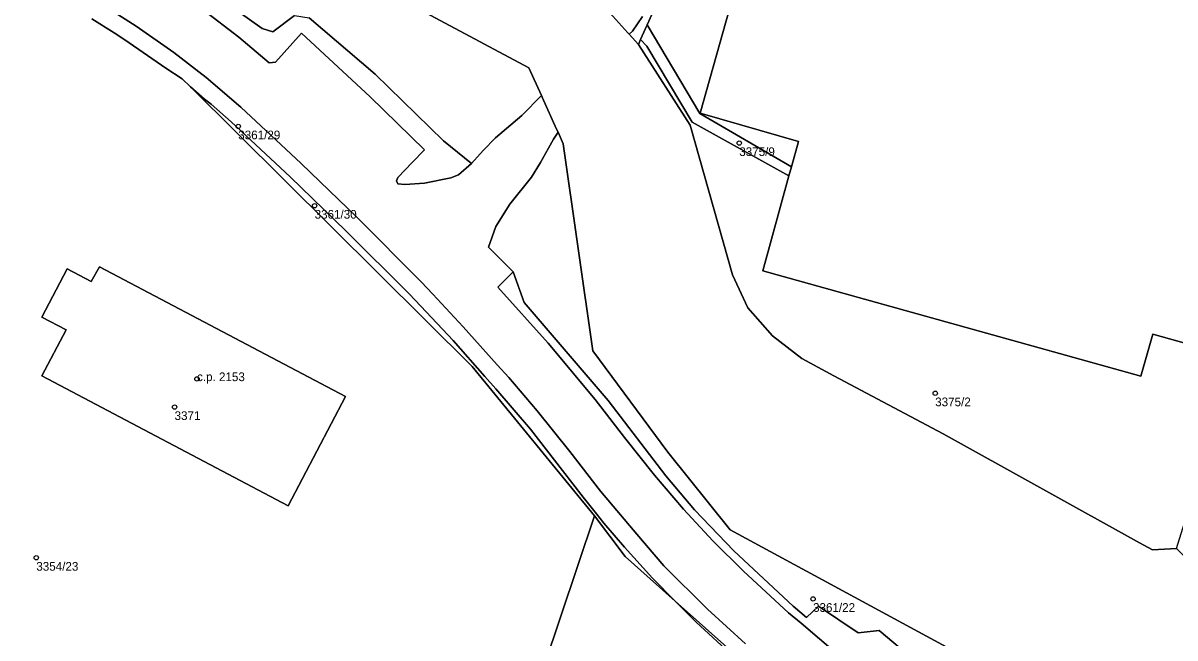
# Model space of a CAD drawing. Extents: x -878211 to -870363, y -1058464 to -1052522.
# Drawn here: x -875212.1 to -875079.7, y -1055964.6 to -1055893.9 of the extents above; entities that cross this region are included whole.
import ezdxf

# ---------------------------------------------------------------- set-up
doc = ezdxf.new("R2010")
doc.units = 0
for name, color, linetype in [('Vrstva 50', 7, 'Continuous'), ('Vrstva 51', 7, 'Continuous'), ('Vrstva 52', 7, 'Continuous')]:
    doc.layers.add(name, color=color, linetype=linetype)

msp = doc.modelspace()

# ---------------------------------------------------------------- linework, layer by layer
at = {"layer": 'Vrstva 50'}
for centre in [(-875187.41, -1055905.76994), (-875129.82, -1055907.68994), (-875178.63, -1055914.88994), (-875192.15, -1055934.79994), (-875107.3, -1055936.44994), (-875194.73, -1055938.02994), (-875210.62, -1055955.34994), (-875121.34, -1055960.07994)]:
    msp.add_circle(centre, 0.25, dxfattribs=at)
at = {"layer": 'Vrstva 51'}
for points in [[(-875116.05, -1055847.22), (-875118.4, -1055848.83), (-875119.25, -1055849.41), (-875121.65, -1055852.41), (-875131.11, -1055873.42), (-875140.39, -1055894.09), (-875134.36, -1055904.28), (-875123.82, -1055910.41), (-875123.03, -1055907.5), (-875134.3, -1055904.27), (-875123.11, -1055864.5), (-875120.72, -1055865.17), (-875119.97, -1055862.54), (-875119.71, -1055862.63), (-875116.24, -1055850.5), (-875113.39, -1055851.34), (-875112.16, -1055847.03)], [(-875154, -1055899.05), (-875169.29, -1055890.84), (-875213.42, -1055875.55), (-875227.09, -1055870.36), (-875210.75, -1055877.52), (-875199.25, -1055884.41), (-875189.94, -1055890.72), (-875184.67, -1055894.54), (-875183.42, -1055894.92), (-875180.95, -1055893.01), (-875179.24, -1055893.29), (-875171.69, -1055899.76), (-875163.8, -1055907.44), (-875160.61, -1055910.04), (-875159.26, -1055908.53), (-875157.84, -1055907.09), (-875154.8, -1055904.54), (-875152.56, -1055902.24)], [(-875134.36, -1055904.28), (-875140.39, -1055894.09), (-875141.16, -1055895.8), (-875140.43, -1055896.54), (-875135.22, -1055905.28), (-875124.11, -1055911.45), (-875123.82, -1055910.41)], [(-875141.16, -1055895.8), (-875141.41, -1055896.36), (-875135.47, -1055905.63), (-875130.6, -1055922.83), (-875128.82, -1055926.64), (-875125.99, -1055929.83), (-875122.63, -1055932.45), (-875118.96, -1055934.43), (-875106.37, -1055941.12), (-875083.8, -1055953.62), (-875082.34, -1055954.43), (-875079.57, -1055954.29), (-875072.7, -1055932.34), (-875082.27, -1055929.65), (-875083.66, -1055934.48), (-875127.1, -1055922.39), (-875124.11, -1055911.45), (-875135.22, -1055905.28), (-875140.43, -1055896.54)], [(-875192.9, -1055901.24), (-875160.52, -1055933.38), (-875146.47, -1055950.54), (-875142.94, -1055955.2), (-875137.18, -1055960.33), (-875139.79, -1055957.71), (-875143.02, -1055954.14), (-875145.37, -1055951.36), (-875146.22, -1055950.31), (-875147.76, -1055948.39), (-875150.14, -1055945.32), (-875153.82, -1055940.57), (-875157.79, -1055935.93), (-875159.07, -1055934.5), (-875162.71, -1055930.37), (-875166.42, -1055926.43), (-875167.78, -1055925.01), (-875175.03, -1055917.78), (-875181.45, -1055911.56), (-875188.23, -1055905.26), (-875190.54, -1055903.21), (-875191.29, -1055902.64)], [(-875207.06, -1055922.14), (-875209.98, -1055927.69), (-875207.2, -1055929.17), (-875209.98, -1055934.46), (-875181.68, -1055949.37), (-875175.07, -1055936.83), (-875203.37, -1055921.9), (-875204.3, -1055923.6)], [(-875207.06, -1055922.14), (-875204.3, -1055923.6), (-875203.37, -1055921.9), (-875175.07, -1055936.83), (-875181.68, -1055949.37), (-875209.98, -1055934.46), (-875207.2, -1055929.17), (-875209.98, -1055927.69)]]:
    msp.add_lwpolyline(points, close=True, dxfattribs=at)
for points in [[(-875123.11, -1055864.5), (-875134.3, -1055904.27), (-875123.03, -1055907.5), (-875123.82, -1055910.41), (-875124.11, -1055911.45), (-875127.1, -1055922.39), (-875083.66, -1055934.48), (-875082.27, -1055929.65), (-875072.7, -1055932.34), (-875065.81, -1055907.59), (-875061.91, -1055908.73), (-875058.68, -1055897.12), (-875062.62, -1055895.94), (-875055.58, -1055870.85)], [(-875140.95, -1055893.14), (-875142.1, -1055894.84), (-875142.46, -1055895.19), (-875141.41, -1055896.36), (-875141.16, -1055895.8), (-875140.39, -1055894.09), (-875131.11, -1055873.42)], [(-875180.95, -1055893.01), (-875183.42, -1055894.92), (-875184.67, -1055894.54), (-875189.94, -1055890.72)], [(-875169.29, -1055890.84), (-875154, -1055899.05), (-875152.56, -1055902.24), (-875152.47, -1055902.43), (-875150.81, -1055906.09), (-875150.65, -1055906.45), (-875150.05, -1055907.78), (-875146.67, -1055931.58), (-875138.05, -1055943.23), (-875130.88, -1055952.14), (-875095.83, -1055971.1), (-875096.99, -1055973.45), (-875095.49, -1055974.64), (-875093.88, -1055972.52), (-875065.92, -1055988.26), (-875041.29, -1056016.74), (-875008.17, -1056038.77), (-875002, -1056042.88)], [(-875203.36, -1055891.59), (-875199.15, -1055894.26), (-875194.8, -1055897.29), (-875191.1, -1055900.14), (-875187.11, -1055903.58), (-875180.17, -1055910.05), (-875173.74, -1055916.23), (-875166.38, -1055923.62), (-875165.06, -1055925.06), (-875161.55, -1055928.82), (-875157.63, -1055933.17), (-875156.29, -1055934.63), (-875153.04, -1055938.46), (-875149.3, -1055943.14), (-875145.77, -1055947.7), (-875141.6, -1055952.64), (-875138.49, -1055956.26), (-875133.46, -1055961.25), (-875129.11, -1055965.23)], [(-875129.11, -1055965.23), (-875133.46, -1055961.25), (-875138.49, -1055956.26), (-875141.6, -1055952.64), (-875145.77, -1055947.7), (-875149.3, -1055943.14), (-875153.04, -1055938.46), (-875156.29, -1055934.63), (-875157.63, -1055933.17), (-875161.55, -1055928.82), (-875165.06, -1055925.06), (-875166.38, -1055923.62), (-875173.74, -1055916.23), (-875180.17, -1055910.05), (-875187.11, -1055903.58), (-875191.1, -1055900.14), (-875194.8, -1055897.29), (-875199.15, -1055894.26), (-875203.36, -1055891.59)], [(-875162.09, -1055911.33), (-875162.96, -1055911.67), (-875165.99, -1055912.28), (-875168.25, -1055912.45), (-875169.08, -1055912.37), (-875169.22, -1055912.03), (-875169.05, -1055911.65), (-875167.42, -1055909.94), (-875166.01, -1055908.48), (-875172.25, -1055902.38), (-875180.13, -1055895.04), (-875183.13, -1055898.4), (-875183.49, -1055898.43), (-875183.84, -1055898.45), (-875187.36, -1055895.53), (-875191.44, -1055892.36)], [(-875191.44, -1055892.36), (-875187.36, -1055895.53), (-875183.84, -1055898.45), (-875183.49, -1055898.43), (-875183.13, -1055898.4), (-875180.13, -1055895.04), (-875172.25, -1055902.38), (-875166.01, -1055908.48), (-875167.42, -1055909.94), (-875169.05, -1055911.65), (-875169.22, -1055912.03), (-875169.08, -1055912.37), (-875168.25, -1055912.45), (-875165.99, -1055912.28), (-875162.96, -1055911.67), (-875162.09, -1055911.33), (-875160.61, -1055910.04), (-875163.8, -1055907.44), (-875171.69, -1055899.76), (-875179.24, -1055893.29)], [(-874998.56, -1056018.11), (-875016.09, -1056018.75), (-875024.49, -1056005.41), (-875063.64, -1055969.91), (-875079.57, -1055954.29), (-875082.34, -1055954.43), (-875083.8, -1055953.62), (-875106.37, -1055941.12), (-875118.96, -1055934.43), (-875122.63, -1055932.45), (-875125.99, -1055929.83), (-875128.82, -1055926.64), (-875130.6, -1055922.83), (-875135.47, -1055905.63), (-875141.41, -1055896.36), (-875142.46, -1055895.19), (-875142.62, -1055895.02), (-875145.04, -1055892.35)], [(-875145.04, -1055892.35), (-875142.62, -1055895.02), (-875142.46, -1055895.19), (-875142.1, -1055894.84), (-875140.95, -1055893.14)], [(-875248.11, -1055892.64), (-875242.56, -1055895.35), (-875241.49, -1055895.93), (-875217.07, -1055926.49), (-875232.05, -1055935.26), (-875233.53, -1055936.86), (-875235.59, -1055966.19), (-875233.23, -1055966.76), (-875207.28, -1055968.65), (-875157.17, -1055972.64), (-875154.19, -1055973.6), (-875146.47, -1055950.54), (-875160.52, -1055933.38), (-875192.9, -1055901.24), (-875193.86, -1055900.29), (-875195.72, -1055899.09), (-875200.44, -1055895.81), (-875201.68, -1055895.02), (-875204.22, -1055893.41)], [(-875204.22, -1055893.41), (-875201.68, -1055895.02), (-875200.44, -1055895.81), (-875195.72, -1055899.09), (-875193.86, -1055900.29), (-875192.9, -1055901.24), (-875191.29, -1055902.64), (-875190.54, -1055903.21), (-875188.23, -1055905.26), (-875181.45, -1055911.56), (-875175.03, -1055917.78), (-875167.78, -1055925.01), (-875166.42, -1055926.43), (-875162.71, -1055930.37), (-875159.07, -1055934.5), (-875157.79, -1055935.93), (-875153.82, -1055940.57), (-875150.14, -1055945.32), (-875147.76, -1055948.39), (-875146.22, -1055950.31), (-875145.37, -1055951.36), (-875143.02, -1055954.14), (-875139.79, -1055957.71), (-875137.18, -1055960.33), (-875113.49, -1055981.46)], [(-875118.48, -1055966.47), (-875122.69, -1055962.86), (-875124.18, -1055961.67), (-875129.32, -1055956.88), (-875132.86, -1055953.41), (-875136.24, -1055949.75), (-875139.58, -1055945.84), (-875143.03, -1055941.52), (-875146.37, -1055937.18), (-875151.79, -1055930.69), (-875157.56, -1055924.24), (-875155.82, -1055922.49), (-875158.64, -1055919.66), (-875157.79, -1055917.27), (-875156.2, -1055914.72), (-875153.7, -1055911.59), (-875152.66, -1055909.92), (-875151.18, -1055907.26), (-875150.65, -1055906.45), (-875150.81, -1055906.09), (-875152.47, -1055902.43), (-875152.56, -1055902.24), (-875154.8, -1055904.54), (-875157.84, -1055907.09), (-875159.26, -1055908.53), (-875160.61, -1055910.04), (-875162.09, -1055911.33)], [(-875095.83, -1055971.1), (-875130.88, -1055952.14), (-875138.05, -1055943.23), (-875146.67, -1055931.58), (-875150.05, -1055907.78), (-875150.65, -1055906.45), (-875151.18, -1055907.26), (-875152.66, -1055909.92), (-875153.7, -1055911.59), (-875156.2, -1055914.72), (-875157.79, -1055917.27), (-875158.64, -1055919.66), (-875155.82, -1055922.49), (-875154.53, -1055926.01), (-875144.9, -1055937.28), (-875138.26, -1055945.92), (-875134.95, -1055949.84), (-875130.43, -1055954.55), (-875123.62, -1055960.91), (-875122.1, -1055962.2), (-875120.72, -1055960.93), (-875116.14, -1055963.99), (-875113.73, -1055963.7), (-875104.06, -1055971.89)], [(-875104.06, -1055971.89), (-875113.73, -1055963.7), (-875116.14, -1055963.99), (-875120.72, -1055960.93), (-875122.1, -1055962.2), (-875123.62, -1055960.91), (-875130.43, -1055954.55), (-875134.95, -1055949.84), (-875138.26, -1055945.92), (-875144.9, -1055937.28), (-875154.53, -1055926.01), (-875155.82, -1055922.49), (-875157.56, -1055924.24), (-875151.79, -1055930.69), (-875146.37, -1055937.18), (-875143.03, -1055941.52), (-875139.58, -1055945.84), (-875136.24, -1055949.75), (-875132.86, -1055953.41), (-875129.32, -1055956.88), (-875124.18, -1055961.67), (-875122.69, -1055962.86), (-875118.48, -1055966.47)], [(-875130.45, -1055966.72), (-875134.76, -1055962.77), (-875137.18, -1055960.33), (-875142.94, -1055955.2), (-875146.47, -1055950.54), (-875154.19, -1055973.6)], [(-875113.49, -1055981.46), (-875137.18, -1055960.33), (-875134.76, -1055962.77), (-875130.45, -1055966.72)]]:
    msp.add_lwpolyline(points, dxfattribs=at)
at = {"layer": 'Vrstva 52'}
for points in [[(-875116.24, -1055850.5), (-875119.71, -1055862.63), (-875111.27, -1055865.03), (-875112.03, -1055867.63), (-875120.72, -1055865.17), (-875123.11, -1055864.5), (-875134.3, -1055904.27), (-875123.03, -1055907.5), (-875123.82, -1055910.41), (-875124.11, -1055911.45), (-875127.1, -1055922.39), (-875083.66, -1055934.48), (-875082.27, -1055929.65), (-875072.7, -1055932.34), (-875065.81, -1055907.59), (-875062.62, -1055895.94), (-875055.58, -1055870.85), (-875065.2, -1055868.18), (-875063.87, -1055863.39), (-875080.89, -1055858.65), (-875080.14, -1055855.95), (-875100.57, -1055850.31), (-875112.16, -1055847.03), (-875113.39, -1055851.34)], [(-875207.2, -1055929.17), (-875209.98, -1055934.46), (-875181.68, -1055949.37), (-875175.07, -1055936.83), (-875203.37, -1055921.9), (-875204.3, -1055923.6), (-875207.06, -1055922.14), (-875209.98, -1055927.69)]]:
    msp.add_lwpolyline(points, close=True, dxfattribs=at)

# ---------------------------------------------------------------- texts
at = {"layer": 'Vrstva 50'}
for s, p in [('3361/29', (-875187.41, -1055907.259)), ('3375/9', (-875129.82, -1055909.179)), ('3361/30', (-875178.63, -1055916.379)), ('c.p. 2153', (-875192.15, -1055935.05)), ('3375/2', (-875107.3, -1055937.939)), ('3371', (-875194.73, -1055939.519)), ('3354/23', (-875210.62, -1055956.839)), ('3361/22', (-875121.34, -1055961.569))]:
    msp.add_text(s, height=0.999996, dxfattribs=at).set_placement(p)

doc.saveas('drawing.dxf')
